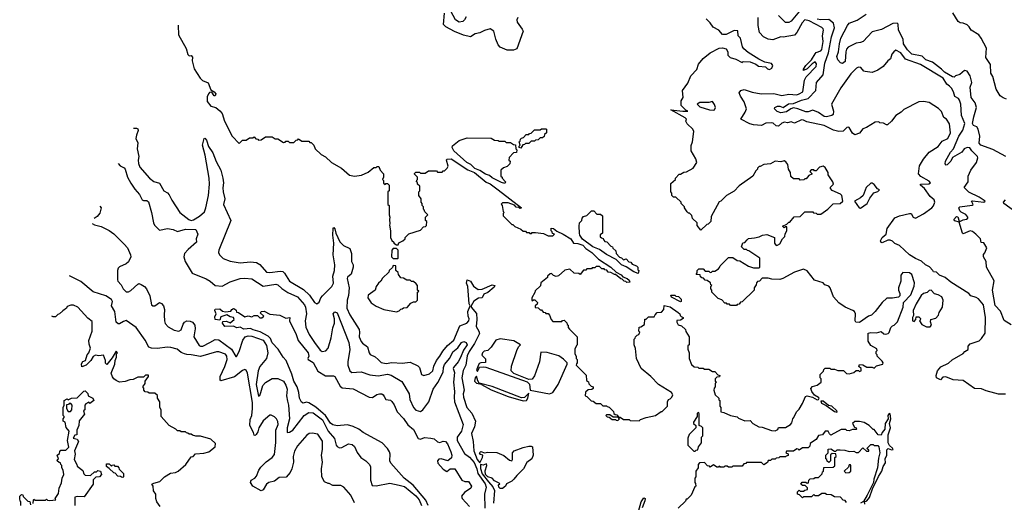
# Model space of a CAD drawing. Extents: x 2210602 to 2357277, y 510288 to 673808.
# Tile 338 of 464: x 2255750 to 2264385, y 616272 to 620507. Entities that reach past the tile are written whole.
import ezdxf

# ---------------------------------------------------------------- set-up
doc = ezdxf.new("R2010")
doc.units = 0

msp = doc.modelspace()

# ---------------------------------------------------------------- linework, layer by layer
at = {"layer": '0CON05XD'}
for points in [[(2260120, 620525), (2260110, 620505), (2260112, 620485), (2260158, 620425), (2260165.8, 620405), (2260109.3, 620250.7), (2260080.7, 620239.3), (2260025, 620239.4), (2259963.8, 620265), (2259946.4, 620286.4), (2259926.7, 620335), (2259908.8, 620405), (2259875, 620425.8), (2259825, 620410.8), (2259785, 620390.8), (2259745, 620382), (2259705, 620356.5), (2259640.7, 620370.7), (2259563.7, 620403.7), (2259486.9, 620445), (2259467.1, 620465), (2259474.1, 620565)], [(2259665, 620533.3), (2259652, 620505), (2259635, 620490.8), (2259605, 620485.8), (2259572, 620505), (2259531.5, 620581.5)], [(2261525, 617936.7), (2261540, 617925), (2261541.7, 617911.7), (2261551.7, 617901.7), (2261570, 617895), (2261570, 617885), (2261545, 617870), (2261511.7, 617868.3), (2261513, 617853), (2261525, 617830), (2261555, 617820), (2261588.3, 617788.3), (2261591.7, 617771.7), (2261620, 617725), (2261620, 617655), (2261610, 617645), (2261610, 617615), (2261620, 617585), (2261620, 617535), (2261641.7, 617481.7), (2261665, 617460), (2261697, 617457), (2261705, 617450), (2261745, 617450), (2261755, 617440), (2261795, 617440), (2261825, 617420), (2261845, 617420), (2261871.7, 617391.7), (2261890, 617385), (2261888.3, 617371.7), (2261865, 617370), (2261850, 617355), (2261850, 617335), (2261860, 617325), (2261850, 617315), (2261850, 617285), (2261840, 617275), (2261837.5, 617255), (2261850, 617215), (2261880, 617185), (2261881.7, 617171.7), (2261890, 617165), (2261890, 617115), (2261900, 617105), (2261900, 617065), (2261925, 617060), (2261985, 617032.5), (2262041.7, 617021.7), (2262055, 617010), (2262108.3, 616988.3), (2262155, 616990), (2262180, 616965), (2262233, 616933), (2262261.7, 616931.7), (2262343, 616903), (2262375, 616900), (2262398.3, 616911.7), (2262405, 616930), (2262465, 616930), (2262510, 616955), (2262521.7, 616968.3), (2262530, 617005), (2262540, 617015), (2262563, 617067), (2262585, 617090), (2262615, 617140), (2262640.7, 617199.3), (2262655, 617206.7), (2262703.9, 617193.9), (2262745, 617170), (2262756.7, 617173.3), (2262760, 617185), (2262755, 617192.5), (2262721.2, 617211.2), (2262697.5, 617245), (2262688.3, 617271.7), (2262703, 617287), (2262745, 617300), (2262780, 617325), (2262780, 617355), (2262770, 617365), (2262770, 617395), (2262798.3, 617421.7), (2262801.7, 617438.3), (2262815, 617450), (2262855, 617450), (2262865, 617440), (2262895, 617440), (2262925, 617430), (2262975, 617430), (2263001.7, 617401.7), (2263025, 617400), (2263065, 617410), (2263085, 617430), (2263105, 617430), (2263115, 617420), (2263130, 617425), (2263130, 617445), (2263110, 617465), (2263115, 617480), (2263145, 617477.5), (2263178.3, 617458.3), (2263225, 617457.5), (2263245, 617450), (2263265, 617470), (2263320, 617485), (2263322.5, 617495), (2263315, 617510), (2263270, 617555), (2263270, 617565), (2263260, 617575), (2263260, 617595), (2263270, 617605), (2263268.3, 617618.3), (2263215, 617647.5), (2263190, 617685), (2263190, 617755), (2263215, 617762.5), (2263265, 617758.8), (2263305, 617770), (2263329.3, 617749.3), (2263345, 617746.7), (2263365, 617752.5), (2263375, 617762.5), (2263390, 617805), (2263405, 617820), (2263420, 617825), (2263447.5, 617855), (2263497.5, 617985), (2263500, 618025), (2263565, 618093.8), (2263595, 618167.5), (2263596.6, 618196.6), (2263575, 618270), (2263555, 618286.7), (2263495, 618290), (2263477.5, 618265), (2263476.4, 618213.6), (2263457.5, 618155), (2263457.5, 618135), (2263470, 618105), (2263470, 618085), (2263458.3, 618071.7), (2263405, 618063.3), (2263355, 618063.3), (2263314.3, 618025.7), (2263252.5, 617945), (2263220, 617915), (2263193.9, 617906.1), (2263115, 617850), (2263083, 617853), (2263077.5, 617865), (2263080, 617925), (2263072.5, 617945), (2263056.4, 617956.4), (2262990, 617985), (2262935, 618022.5), (2262887.5, 618075), (2262857.5, 618155), (2262845, 618167.5), (2262811.7, 618181.7), (2262795, 618196.7), (2262721.7, 618221.7), (2262655, 618302.5), (2262625, 618316.7), (2262545, 618292.5), (2262443.6, 618236.4), (2262415, 618226.7), (2262345, 618230), (2262315, 618240), (2262261.7, 618238.3), (2262238.3, 618211.7), (2262221.7, 618208.3), (2262211.7, 618198.3), (2262208.3, 618181.7), (2262190, 618155), (2262190, 618135), (2262085, 618030), (2262071.7, 618028.3), (2262058.3, 618011.7), (2262041.7, 618008.3), (2262035, 618000), (2261985, 618000), (2261975, 618010), (2261955, 618010), (2261948.3, 618018.3), (2261935, 618020), (2261908.3, 618048.3), (2261875, 618060), (2261820, 618115), (2261820, 618135), (2261810, 618145), (2261810, 618165), (2261820, 618175), (2261811.7, 618181.7), (2261808.3, 618198.3), (2261778.3, 618218.3), (2261761.7, 618221.7), (2261748.3, 618238.3), (2261731.7, 618241.7), (2261721.7, 618251.7), (2261718.3, 618268.3), (2261681.7, 618271.7), (2261690, 618285), (2261690, 618305), (2261705, 618320), (2261745, 618320), (2261761.7, 618301.7), (2261795, 618300), (2261805, 618290), (2261818.3, 618291.7), (2261825, 618300), (2261845, 618300), (2261878.3, 618321.7), (2261888.3, 618331.7), (2261891.7, 618348.3), (2261965, 618420), (2262005, 618420), (2262043, 618393), (2262065, 618390), (2262143, 618343), (2262185, 618330), (2262235, 618330), (2262240, 618335), (2262240, 618415), (2262145, 618480), (2262131.7, 618481.7), (2262125, 618490), (2262105, 618490), (2262080, 618515), (2262091.7, 618548.3), (2262108.3, 618551.7), (2262130, 618575), (2262143, 618587), (2262195, 618592.5), (2262235, 618602.5), (2262265, 618617.5), (2262301.7, 618621.7), (2262370, 618595), (2262368.8, 618545), (2262385, 618526.7), (2262395, 618528), (2262415, 618540), (2262440, 618585), (2262460, 618605), (2262463, 618627), (2262477.5, 618655), (2262478.3, 618688.3), (2262465, 618690), (2262455, 618680), (2262440, 618695), (2262478.3, 618711.7), (2262495, 618730), (2262505, 618730), (2262541.7, 618778.3), (2262595, 618780), (2262635, 618820), (2262705, 618820), (2262711.7, 618811.7), (2262735, 618810), (2262745, 618800), (2262775, 618800), (2262836.4, 618843.6), (2262885, 618890), (2262945, 618893.3), (2262967.5, 618915), (2262960, 618965), (2262947, 618977), (2262875, 619007.5), (2262860, 619025), (2262861.7, 619038.3), (2262887, 619063), (2262882.5, 619085), (2262840, 619145), (2262840, 619165), (2262815, 619210), (2262795, 619222.5), (2262765, 619212.5), (2262735, 619180), (2262721.7, 619181.7), (2262715, 619190), (2262691.7, 619188.3), (2262680, 619175), (2262698.3, 619158.3), (2262698.3, 619151.7), (2262671.7, 619138.3), (2262648.3, 619111.7), (2262635, 619110), (2262628.3, 619101.7), (2262595, 619100), (2262585, 619110), (2262535, 619110), (2262511.7, 619131.7), (2262510, 619165), (2262492.5, 619195), (2262485.9, 619235.9), (2262469.3, 619259.3), (2262455, 619267.5), (2262425, 619260), (2262375, 619266.7), (2262335, 619242.5), (2262275, 619237.5), (2262245, 619220), (2262235, 619220), (2262220, 619205), (2262220, 619195), (2262205, 619180), (2262180, 619135), (2262060.7, 619049.3), (2262016.4, 619003.6), (2261950, 618965), (2261900, 618915), (2261885, 618910), (2261815, 618780), (2261810, 618735), (2261788.3, 618711.7), (2261775, 618710), (2261725, 618660), (2261691.7, 618701.7), (2261690, 618725), (2261651.7, 618761.7), (2261645, 618790), (2261625, 618810), (2261615, 618810), (2261605, 618820), (2261580, 618855), (2261580, 618865), (2261550, 618895), (2261550, 618905), (2261505, 618950), (2261485, 618950), (2261470, 618965), (2261470, 618985), (2261460, 618995), (2261461.7, 619068.3), (2261500, 619105), (2261500, 619115), (2261535, 619150), (2261545, 619150), (2261575, 619170), (2261597, 619173), (2261656.4, 619203.6), (2261687.5, 619255), (2261680, 619285), (2261640, 619355), (2261638.3, 619401.7), (2261650, 619435), (2261662.5, 619525), (2261652.5, 619545), (2261602.7, 619592.7), (2261592.5, 619615), (2261597.5, 619635), (2261587.5, 619645), (2261460, 619715), (2261565, 619703.8), (2261610, 619705), (2261591.7, 619711.7), (2261550, 619755), (2261550, 619795), (2261567.5, 619825), (2261563.3, 619885), (2261609.7, 619950.3), (2261636.4, 620013.6), (2261689.4, 620070.6), (2261704.3, 620115.7), (2261743, 620167), (2261805, 620216.7), (2261885, 620257.5), (2261915, 620260), (2261945, 620250), (2261960, 620225), (2261960, 620195), (2261980, 620175), (2262031.7, 620161.7), (2262085, 620130), (2262095, 620140), (2262157, 620137), (2262205, 620117.5), (2262228.3, 620098.3), (2262291.7, 620091.7), (2262307.5, 620075), (2262325, 620070), (2262345, 620080), (2262353.8, 620105), (2262343.8, 620123.8), (2262283.8, 620133.8), (2262231.7, 620161.7), (2262139.7, 620219.7), (2262101.5, 620251.5), (2262090, 620270), (2262070, 620345), (2262050, 620365), (2262048.3, 620408.3), (2262015, 620413.3), (2261945, 620377.5), (2261915, 620377.5), (2261880, 620415), (2261830.7, 620440.7), (2261805, 620480), (2261770, 620515)], [(2263757.5, 618305), (2263728.8, 618338.8), (2263695, 618356.2), (2263657.6, 618387.6), (2263605, 618411.9), (2263553.8, 618445), (2263465, 618526.7), (2263423.9, 618543.9), (2263405, 618562.5), (2263385, 618572.5), (2263363.6, 618573.6), (2263315, 618549.2), (2263305, 618552), (2263298.6, 618565), (2263313.6, 618596.4), (2263347.5, 618625), (2263358.6, 618675), (2263425, 618767.5), (2263465, 618786.7), (2263555, 618806.7), (2263567.5, 618805), (2263586.7, 618775), (2263605, 618766.7), (2263675, 618803.3), (2263750, 618855), (2263765, 618872.5), (2263776, 618905), (2263770, 618925), (2263735, 618956), (2263683.8, 619025), (2263648.8, 619055), (2263650, 619065), (2263722, 619068), (2263736.7, 619075), (2263725, 619091.2), (2263651.5, 619131.5), (2263632.5, 619155), (2263642.5, 619225), (2263675, 619284), (2263724.6, 619345.4), (2263805, 619393.1), (2263840.2, 619439.8), (2263890, 619465), (2263912.2, 619515), (2263903.3, 619593.3), (2263876.7, 619635), (2263855, 619650), (2263835, 619702.5), (2263808.3, 619728.3), (2263725, 619781.2), (2263675, 619790), (2263635, 619786.7), (2263505, 619720), (2263480, 619695), (2263432.5, 619665), (2263395, 619617.5), (2263360, 619585), (2263353, 619583), (2263325, 619600), (2263293, 619603), (2263285, 619610), (2263253, 619607), (2263175, 619560), (2263145, 619550), (2263115, 619512.5), (2263075, 619497.5), (2263055, 619510), (2263025, 619560), (2263015, 619563.8), (2263005, 619560.8), (2262971.7, 619528.3), (2262935, 619524.4), (2262887.4, 619537.4), (2262805, 619577.9), (2262651.9, 619611.9), (2262625, 619626), (2262605, 619626.7), (2262545, 619600), (2262515, 619610), (2262485, 619602.5), (2262457, 619607), (2262435, 619598.8), (2262405, 619571.2), (2262385, 619575.8), (2262357.6, 619597.6), (2262342.3, 619602.3), (2262295, 619599.2), (2262255, 619577.9), (2262185, 619585.2), (2262154.4, 619594.4), (2262074.3, 619635), (2262112.2, 619695), (2262124, 619725), (2262103.1, 619785), (2262070, 619835), (2262060.8, 619865), (2262075, 619886.7), (2262105, 619893.8), (2262175, 619872), (2262253.6, 619856.4), (2262365, 619858.8), (2262435, 619840.8), (2262495, 619854.3), (2262565, 619846.9), (2262586.7, 619855), (2262616.9, 619875), (2262633.1, 619975), (2262647.3, 620005), (2262734.3, 620095), (2262738.2, 620118.2), (2262725, 620136.7), (2262700.5, 620119.5), (2262657.5, 620075), (2262625, 620060), (2262623.8, 620073.8), (2262644.2, 620105), (2262694.3, 620155.7), (2262725, 620207.5), (2262735, 620217.5), (2262775, 620232.9), (2262783.3, 620245), (2262797.5, 620315), (2262790.6, 620365), (2262798.9, 620415), (2262796.9, 620426.9), (2262785, 620439.4), (2262675, 620496.4), (2262635.8, 620504.2), (2262611.5, 620478.5), (2262565.4, 620394.6), (2262545, 620372), (2262445, 620353.3), (2262425, 620356.2), (2262355, 620330), (2262315, 620335.7), (2262274.4, 620355), (2262239.4, 620395), (2262227.3, 620455), (2262225.5, 620525)], [(2264445, 617829.2), (2264385, 617868.6), (2264350.5, 617950.5), (2264305, 618000), (2264282.2, 618135), (2264295.5, 618215), (2264229.4, 618335), (2264225.8, 618385), (2264201.2, 618425), (2264203, 618447), (2264215, 618460), (2264232.5, 618505), (2264205, 618550), (2264181.7, 618551.7), (2264177.5, 618585), (2264135.9, 618625.9), (2264105, 618647.5), (2264085, 618653.3), (2264025, 618627.5), (2264017.5, 618635), (2263989.3, 618729.3), (2263951.1, 618741.1), (2263942.9, 618755), (2263965, 618780.8), (2263977.6, 618777.6), (2263988.3, 618738.3), (2263995, 618736.7), (2264025, 618751.1), (2264054.7, 618755.3), (2264063.8, 618765), (2264065.2, 618775.2), (2264048.1, 618798.1), (2264006.8, 618816.8), (2263995, 618828.8), (2263987.5, 618855), (2263994.5, 618865.5), (2264101.7, 618878.3), (2264112.5, 618885), (2264097.5, 618915), (2264105, 618918.8), (2264205, 618906.7), (2264217, 618913), (2264165, 618950), (2264074.3, 618994.3), (2264033.3, 619035), (2264067, 619083), (2264066.7, 619135), (2264090, 619185), (2264140, 619255), (2264153.3, 619295), (2264150, 619305), (2264101.2, 619355), (2264083.3, 619383.3), (2264060, 619385), (2264033.3, 619375), (2264012.5, 619345), (2263931.2, 619298.8), (2263915, 619266.2), (2263885, 619234), (2263875, 619231.2), (2263865, 619242.5), (2263870, 619265), (2263914.3, 619345.7), (2263938, 619375), (2263986.9, 619485), (2264022.4, 619537.6), (2264040, 619595), (2264010, 619665), (2264003.8, 619765), (2263991.2, 619801.2), (2263983.3, 619815), (2263951.5, 619831.5), (2263938.9, 619875), (2263920.8, 619905), (2263905, 619924), (2263879.7, 619939.7), (2263847.9, 619995), (2263651.4, 620115), (2263519.1, 620159.1), (2263477.5, 620215), (2263435, 620238.1), (2263415, 620225.7), (2263398.6, 620205), (2263387.1, 620162.9), (2263362.8, 620147.2), (2263322.5, 620095), (2263275, 620063.8), (2263225, 620043.3), (2263165, 620052.5), (2263152.5, 620055), (2263126.1, 620086.1), (2263105, 620090), (2263088.8, 620081.2), (2263039.7, 620030.3), (2262951.7, 619908.3), (2262868.8, 619765), (2262885.8, 619705), (2262883.3, 619675), (2262872.5, 619665), (2262826.8, 619653.2), (2262805, 619658.1), (2262755, 619691.4), (2262705, 619711.5), (2262665, 619697.5), (2262645, 619697.5), (2262575, 619724.7), (2262535, 619732.3), (2262511.9, 619725), (2262475, 619699.5), (2262425, 619690.7), (2262392.3, 619702.3), (2262369.5, 619725), (2262373.3, 619735), (2262395, 619748.1), (2262415, 619748.9), (2262445, 619736.2), (2262491.9, 619768.1), (2262535, 619770.4), (2262605, 619801), (2262665, 619814.1), (2262732.2, 619885), (2262738.6, 619955), (2262796.6, 620023.4), (2262810, 620125), (2262841.8, 620215), (2262868.9, 620355), (2262895.4, 620435), (2262886.1, 620476.1), (2262845, 620508.2), (2262775, 620504.8), (2262745, 620512.2)], [(2262587.6, 620582.4), (2262515, 620492.9), (2262495, 620482.5), (2262465, 620482.9), (2262405, 620544)], [(2264398, 619305), (2264285, 619366.7), (2264178.6, 619405), (2264165, 619422), (2264169.6, 619485), (2264156.3, 619546.3), (2264145, 619566.7), (2264115, 619577.5), (2264106, 619596), (2264117.1, 619655), (2264142.4, 619735), (2264128.4, 619778.4), (2264094, 619825), (2264086.4, 619913.6), (2264101.2, 619955), (2264086.2, 620015), (2264060, 620055), (2264035, 620060), (2263995, 620026.2), (2263956.4, 620013.6), (2263945, 620003.3), (2263930, 620005), (2263860, 620045), (2263833.3, 620073.3), (2263754.1, 620134.1), (2263696.7, 620155), (2263665.7, 620185.7), (2263573.3, 620205), (2263535, 620241.4), (2263500, 620295), (2263497.5, 620335), (2263455.8, 620415.8), (2263455, 620467.5), (2263445.8, 620475.8), (2263407.7, 620472.3), (2263308.6, 620421.4), (2263225, 620400.9), (2263146.2, 620315), (2263125, 620305.6), (2263085, 620301.2), (2263015.8, 620265), (2263001.5, 620248.5), (2262994.4, 620225.6), (2262989.6, 620140.4), (2262965, 620122), (2262949.5, 620129.5), (2262923.6, 620153.6), (2262917.5, 620185), (2262931.1, 620225), (2262939.4, 620295), (2262952.7, 620345), (2263008.5, 620455), (2263025, 620476.9), (2263095, 620502.9), (2263174.6, 620555.4)], [(2264405, 619810), (2264375, 619820), (2264348, 619838), (2264315, 619896.7), (2264285, 620007.5), (2264266.1, 620036.1), (2264262.7, 620115), (2264223.1, 620175), (2264228.3, 620258.3), (2264183.3, 620345), (2264163, 620373), (2264093.6, 620413.6), (2264077.5, 620445), (2264060.7, 620460.7), (2264025, 620476.7), (2263998.3, 620478.3), (2263980.7, 620490.7), (2263935, 620567.5)], [(2257139.1, 620457.6), (2257140, 620455), (2257143.8, 620375), (2257210, 620255), (2257225, 620200), (2257235, 620190), (2257255, 620192.5), (2257265, 620177.5), (2257262.5, 620145), (2257281.2, 620075), (2257332.3, 619992.3), (2257354.4, 619974.4), (2257404.2, 619954.2), (2257425, 619890), (2257455, 619872.5), (2257468.8, 619855), (2257465, 619840), (2257455, 619840), (2257435, 619870), (2257415, 619867.5), (2257405, 619857.5), (2257395, 619830), (2257395, 619790), (2257425, 619747.5), (2257470, 619735), (2257505, 619706.7), (2257526.2, 619685), (2257546.7, 619615), (2257612.5, 619485), (2257675, 619420), (2257705, 619450), (2257735, 619450), (2257765, 619470), (2257795, 619470), (2257805, 619480), (2257821.7, 619461.7), (2257838.3, 619458.3), (2257845, 619450), (2257868.3, 619451.7), (2257905, 619480), (2257965, 619480), (2257991.7, 619461.7), (2258015, 619460), (2258065, 619430), (2258078.3, 619431.7), (2258085, 619440), (2258105, 619440), (2258115, 619430), (2258155, 619430), (2258175, 619450), (2258188.3, 619451.7), (2258195, 619460), (2258225, 619440), (2258285, 619440), (2258295, 619430), (2258305, 619430), (2258330, 619405), (2258340, 619375), (2258393.6, 619323.6), (2258433, 619303), (2258483.9, 619253.9), (2258573, 619203), (2258643, 619143), (2258685, 619132.5), (2258747, 619143), (2258805, 619170), (2258855, 619210), (2258875, 619210), (2258885, 619220), (2258898.3, 619218.3), (2258910, 619185), (2258940, 619155), (2258940, 619125), (2258932.5, 619105), (2258940, 619095), (2258941.7, 619071.7), (2258955, 619060), (2258961.7, 619068.3), (2258975, 619070), (2258990, 619055), (2258990, 619005), (2258980, 618995), (2258980, 618885), (2258990, 618875), (2258990, 618795), (2258997.5, 618775), (2258992.5, 618755), (2258997.5, 618715), (2258992.5, 618705), (2259002.5, 618655), (2259003, 618597), (2259015, 618570), (2259030, 618555), (2259030, 618545), (2259055, 618530), (2259068.3, 618531.7), (2259075, 618550), (2259110, 618565), (2259130, 618585), (2259130, 618595), (2259163, 618627), (2259265, 618660), (2259291.7, 618688.3), (2259308.3, 618691.7), (2259318.3, 618701.7), (2259320, 618735), (2259310, 618745), (2259310, 618775), (2259330, 618795), (2259301.7, 618821.7), (2259298.3, 618838.3), (2259290, 618845), (2259290, 618865), (2259280, 618875), (2259280, 618895), (2259270, 618905), (2259270, 618935), (2259250, 618965), (2259250, 618995), (2259260, 619005), (2259260, 619045), (2259240, 619065), (2259238.3, 619078.3), (2259230, 619085), (2259231.7, 619098.3), (2259240, 619105), (2259240, 619125), (2259211.7, 619151.7), (2259211.7, 619158.3), (2259225, 619170), (2259255, 619170), (2259265, 619160), (2259305, 619160), (2259335, 619180), (2259405, 619180), (2259415, 619170), (2259455, 619170), (2259465, 619180), (2259475, 619180), (2259500, 619205), (2259507, 619223), (2259492.5, 619275), (2259497, 619283), (2259534.4, 619285.6), (2259680.7, 619190.7), (2259737.3, 619167.3), (2259841.9, 619081.9), (2259875.8, 619065.8), (2259945.8, 619015), (2260150, 618855), (2260135, 618850), (2260128.3, 618858.3), (2260103, 618863), (2260088.3, 618878.3), (2260035, 618900), (2259985, 618900), (2259971.7, 618888.3), (2259980, 618875), (2259990, 618825), (2260000, 618815), (2259990, 618805), (2259990, 618785), (2260065, 618710), (2260075, 618710), (2260093, 618693), (2260145, 618670), (2260165, 618650), (2260185, 618650), (2260195, 618640), (2260218.3, 618638.3), (2260225, 618630), (2260238.3, 618631.7), (2260245, 618640), (2260275, 618640), (2260345, 618630), (2260385, 618610), (2260425, 618610), (2260440, 618625), (2260421.7, 618631.7), (2260420, 618645), (2260410, 618655), (2260411.7, 618678.3), (2260430, 618675), (2260460, 618650), (2260517.5, 618625), (2260583.3, 618585), (2260606.4, 618546.4), (2260645, 618544), (2260687.5, 618527.5), (2260715, 618498.8), (2260766.7, 618465), (2260825.9, 618405.9), (2260935, 618336.2), (2260981.7, 618291.7), (2261025, 618266.7), (2261040, 618250), (2261077.5, 618235), (2261095, 618220), (2261100, 618205), (2261075, 618200), (2261065, 618210), (2261051.7, 618211.7), (2261035, 618230), (2261021.7, 618231.7), (2260975, 618270), (2260965, 618270), (2260935, 618290), (2260911.7, 618291.7), (2260898.3, 618308.3), (2260881.7, 618311.7), (2260875, 618320), (2260855, 618320), (2260835, 618340), (2260805, 618340), (2260795, 618330), (2260771.7, 618328.3), (2260765, 618320), (2260725, 618320), (2260715, 618310), (2260695, 618310), (2260665, 618270), (2260655, 618280), (2260611.7, 618281.7), (2260575, 618317.5), (2260531.7, 618308.3), (2260475, 618260), (2260455, 618252.5), (2260431.7, 618261.7), (2260415, 618280), (2260401.7, 618278.3), (2260380, 618255), (2260380, 618245), (2260321.7, 618198.3), (2260318.3, 618171.7), (2260271.7, 618128.3), (2260268.3, 618111.7), (2260240, 618065), (2260240, 618045), (2260245, 618040), (2260255, 618050), (2260268.3, 618048.3), (2260290, 618025), (2260288.3, 618011.7), (2260270, 617995), (2260271.7, 617981.7), (2260298.3, 617978.3), (2260315, 617960), (2260325, 617960), (2260341.7, 617941.7), (2260358.3, 617938.3), (2260365, 617930), (2260385, 617930), (2260397.5, 617915), (2260410, 617875), (2260425, 617860), (2260505, 617860), (2260511.7, 617868.3), (2260525, 617870), (2260548.3, 617848.3), (2260551.7, 617831.7), (2260560, 617825), (2260560, 617805), (2260571.7, 617791.7), (2260640, 617725), (2260640, 617655), (2260631.7, 617648.3), (2260620, 617615), (2260620, 617575), (2260630, 617555), (2260630, 617535), (2260640, 617525), (2260640, 617495), (2260631.7, 617488.3), (2260630, 617475), (2260718.3, 617388.3), (2260721.7, 617341.7), (2260738.3, 617328.3), (2260741.7, 617311.7), (2260761.7, 617291.7), (2260780, 617285), (2260778.3, 617271.7), (2260768.3, 617261.7), (2260735, 617260), (2260711.7, 617238.3), (2260710, 617205), (2260725, 617200), (2260761.7, 617161.7), (2260778.3, 617158.3), (2260805, 617140), (2260845, 617140), (2260865, 617120), (2260895, 617120), (2260901.7, 617111.7), (2260918.3, 617108.3), (2260958.3, 617068.3), (2260961.7, 617051.7), (2260971.7, 617041.7), (2260988.3, 617038.3), (2261000, 617025), (2261000, 617020), (2260955, 617020), (2260925, 617040), (2260895, 617040), (2260890, 617035), (2260901.7, 617021.7), (2260918.3, 617018.3), (2260945, 617000), (2260975, 617000), (2260981.7, 616991.7), (2260995, 616990), (2261010, 617005), (2261000, 617020), (2261015, 617020), (2261045, 617000), (2261095, 617000), (2261105, 616990), (2261181.7, 616988.3), (2261195, 617000), (2261243, 617017), (2261327, 617033), (2261375, 617070), (2261385, 617070), (2261430, 617115), (2261430, 617155), (2261440, 617175), (2261455, 617180), (2261470, 617195), (2261477.5, 617215), (2261467.5, 617235), (2261352.5, 617305), (2261285, 617377.5), (2261200, 617445), (2261160, 617535), (2261151.7, 617621.7), (2261140, 617655), (2261140, 617705), (2261148.3, 617711.7), (2261150, 617725), (2261165, 617740), (2261180, 617745), (2261187.5, 617765), (2261180, 617775), (2261181.7, 617808.3), (2261198.3, 617811.7), (2261228.3, 617831.7), (2261231.7, 617878.3), (2261245, 617880), (2261265, 617900), (2261315, 617900), (2261321.7, 617918.3), (2261341.7, 617938.3), (2261378.3, 617941.7), (2261400, 617965), (2261401.7, 617998.3), (2261455, 617986.7), (2261525, 617936.7)], [(2261835, 619713.8), (2261843, 619717), (2261852.5, 619735), (2261843.3, 619763.3), (2261825, 619790), (2261795, 619780), (2261715, 619780), (2261690, 619765), (2261715, 619743.3), (2261800, 619715), (2261835, 619713.8)], [(2256748, 619555.3), (2256775, 619556.2), (2256785, 619550), (2256790, 619535), (2256773.8, 619495), (2256770, 619465), (2256786.2, 619425), (2256781.2, 619375), (2256795.8, 619305), (2256790, 619275), (2256792.9, 619245), (2256803.6, 619213.6), (2256887.7, 619117.7), (2256927.1, 619087.1), (2256975, 619073.3), (2257014.2, 619004.2), (2257045, 618987.5), (2257060.7, 618970.7), (2257083.9, 618923.9), (2257154.1, 618814.1), (2257232.7, 618752.7), (2257255, 618744.3), (2257275, 618750), (2257327.6, 618782.4), (2257369.7, 618820.3), (2257382.9, 618855), (2257406, 618965), (2257414.4, 619065), (2257411.8, 619115), (2257377.6, 619317.6), (2257354.4, 619404.4), (2257367, 619463), (2257375, 619467.5), (2257388.8, 619448.8), (2257406.7, 619395), (2257445, 619340), (2257473.7, 619263.7), (2257515.4, 619185.4), (2257531.4, 619115), (2257537.8, 619075), (2257531.7, 619031.7), (2257534.2, 618995), (2257548.8, 618935), (2257536.2, 618885), (2257600.6, 618745), (2257496.7, 618485), (2257493.3, 618465), (2257502.5, 618445), (2257535, 618410), (2257595, 618386.7), (2257685, 618374.2), (2257775, 618382.9), (2257825.8, 618375.8), (2257855, 618358.8), (2257915, 618292.5), (2257945, 618289.2), (2258035, 618301.1), (2258057.2, 618297.2), (2258073.8, 618283.8), (2258115, 618211.9), (2258238.1, 618138.1), (2258291.1, 618091.1), (2258335, 618026.7), (2258355, 618012.5), (2258375, 618027.5), (2258390.8, 618065), (2258406.9, 618083.1), (2258488, 618165), (2258502.5, 618195), (2258497.5, 618255), (2258511.2, 618305), (2258514, 618355), (2258498.8, 618445), (2258505.7, 618545), (2258497.5, 618615), (2258500, 618675), (2258505, 618682.5), (2258515, 618672.5), (2258521.2, 618635), (2258558, 618558), (2258590, 618525), (2258645, 618500), (2258660, 618455), (2258660, 618385), (2258673.3, 618355), (2258673.3, 618335), (2258656.2, 618275), (2258625, 618246.2), (2258621.5, 618235), (2258639.5, 618155), (2258634.6, 618085.4), (2258621.1, 618045), (2258619.2, 617975), (2258645, 617918), (2258727.6, 617787.6), (2258731.4, 617765), (2258726, 617725), (2258745, 617682.5), (2258755, 617667.5), (2258800.8, 617635), (2258814.4, 617585), (2258825, 617570), (2258867.3, 617547.3), (2258893.8, 617525), (2258920, 617500), (2258965, 617489.4), (2259015, 617497.5), (2259105, 617492), (2259175, 617502.5), (2259240.7, 617470.7), (2259257.5, 617455), (2259275, 617392.5), (2259295, 617383.8), (2259345, 617400.8), (2259374.3, 617425), (2259382.5, 617467.5), (2259404, 617515), (2259436, 617554), (2259461.1, 617598.9), (2259501.9, 617648.1), (2259558.2, 617695), (2259609.6, 617820.4), (2259672.7, 617845), (2259689.6, 617865), (2259691.9, 617881.9), (2259682.5, 617905), (2259680, 617945), (2259700, 617995), (2259692.5, 618015), (2259678.8, 618165), (2259667.1, 618195), (2259675, 618223.3), (2259705, 618213.8), (2259730, 618170), (2259770.3, 618140.3), (2259807, 618143), (2259895, 618180), (2259916.7, 618175), (2259910, 618160), (2259855, 618112), (2259820.5, 618099.5), (2259805, 618067.5), (2259775, 618062.5), (2259733.6, 618036.4), (2259710, 617995), (2259710, 617985), (2259755, 617930), (2259758.5, 617875), (2259753.3, 617815), (2259777.7, 617775), (2259783.2, 617753.2), (2259739.4, 617665), (2259690.8, 617595), (2259673.7, 617556.3), (2259661.8, 617475), (2259639.9, 617430.1), (2259628.9, 617365), (2259647.3, 617255), (2259640.4, 617225), (2259641.8, 617195), (2259672.5, 617105), (2259714.5, 617054.5), (2259746, 616985), (2259738.6, 616935), (2259711.4, 616875), (2259727, 616807), (2259732.9, 616725), (2259762.6, 616647.4), (2259785, 616617.5), (2259808.6, 616665), (2259812.5, 616685), (2259792.4, 616692.4), (2259782, 616705), (2259795, 616716.9), (2259825, 616705.8), (2259855, 616711.8), (2259935, 616707.9), (2259995, 616683.3), (2260045, 616642.5), (2260065, 616637.5), (2260073, 616647), (2260071.4, 616705), (2260085.8, 616725), (2260165, 616754.3), (2260215, 616765.7), (2260236.2, 616766.2), (2260248.3, 616758.3), (2260254.2, 616685), (2260241.4, 616655), (2260198, 616622), (2260168.5, 616565), (2260111.2, 616508.8), (2260085, 616474.4), (2260065, 616457.5), (2260020, 616435), (2260010, 616415), (2259985, 616393.1), (2259965, 616392.9), (2259952.5, 616405), (2259950, 616425), (2259960, 616435), (2259955, 616440), (2259915, 616460), (2259893.6, 616483.6), (2259854.5, 616494.5), (2259835.8, 616515), (2259831.7, 616548.3), (2259846.2, 616595), (2259845, 616610), (2259815, 616598), (2259790, 616605), (2259792.4, 616567.6), (2259805, 616523.3), (2259862.3, 616452.3), (2259899, 616409), (2259913.8, 616375), (2259906.7, 616265)], [(2260145, 619380), (2260130, 619385), (2260131.7, 619398.3), (2260140, 619405), (2260130, 619435), (2260138.3, 619441.7), (2260141.7, 619458.3), (2260151.7, 619468.3), (2260168.3, 619471.7), (2260191.7, 619498.3), (2260215, 619500), (2260221.7, 619508.3), (2260235, 619510), (2260265, 619540), (2260315, 619540), (2260325, 619550), (2260365, 619550), (2260370, 619545), (2260370, 619515), (2260351.7, 619498.3), (2260348.3, 619481.7), (2260335, 619470), (2260315, 619470), (2260298.3, 619451.7), (2260275, 619450), (2260265, 619440), (2260235, 619440), (2260215, 619420), (2260185, 619420), (2260178.3, 619411.7), (2260161.7, 619408.3), (2260145, 619380)], [(2260005, 619070), (2259975, 619077.5), (2259895, 619119.2), (2259869.1, 619139.1), (2259835, 619150.6), (2259785, 619184.4), (2259742.2, 619202.2), (2259706.2, 619236.2), (2259672.7, 619252.7), (2259558.8, 619355), (2259542.5, 619385), (2259545, 619400), (2259603, 619447), (2259675, 619470), (2259885, 619467.5), (2259915, 619450), (2259947, 619447), (2259955, 619440), (2260005, 619440), (2260015, 619430), (2260055, 619430), (2260081.7, 619411.7), (2260098.3, 619408.3), (2260100, 619375), (2260110, 619365), (2260108.3, 619341.7), (2260081.7, 619338.3), (2260041.7, 619298.3), (2260040, 619275), (2260050, 619265), (2260048.3, 619241.7), (2260025, 619220), (2259991.7, 619208.3), (2259970, 619185), (2259970, 619135), (2259980, 619125), (2259980, 619115), (2260010, 619085), (2260005, 619070)], [(2256613.8, 619245.8), (2256631.2, 619225), (2256665, 619206.2), (2256674.4, 619194.4), (2256696.7, 619125), (2256723.6, 619073.6), (2256759.5, 619019.5), (2256802.1, 618972.1), (2256824.2, 618925), (2256835, 618919.2), (2256865, 618919.4), (2256878.5, 618908.5), (2256906.1, 618813.9), (2256922.5, 618725), (2256932.8, 618702.8), (2256975, 618660.8), (2257045, 618673.5), (2257095, 618665.5), (2257135, 618648.2), (2257205, 618669.1), (2257296, 618665), (2257311.4, 618625), (2257296.7, 618585), (2257301.2, 618555), (2257228.3, 618491.7), (2257195.8, 618455), (2257190, 618425), (2257200, 618385), (2257263.6, 618283.6), (2257385, 618233.8), (2257421.4, 618211.4), (2257465, 618173.8), (2257525, 618170), (2257595, 618205.6), (2257683.8, 618236.2), (2257725, 618240), (2257785, 618233.1), (2257885, 618169.2), (2257995, 618187.5), (2258015, 618180.8), (2258049.3, 618149.3), (2258101.7, 618111.7), (2258185, 618074.3), (2258248.1, 618005), (2258257.3, 617985), (2258265.3, 617925.3), (2258253.8, 617865), (2258258.9, 617808.9), (2258288.1, 617745), (2258335, 617674), (2258385, 617607.5), (2258403.3, 617595), (2258435, 617600.8), (2258456.4, 617623.6), (2258481.8, 617715), (2258495, 617803.3), (2258509.6, 617845), (2258511.1, 617881.1), (2258499.5, 617925), (2258515, 617944.2), (2258535, 617936), (2258636.5, 617675), (2258646.2, 617613.8), (2258627.3, 617505), (2258628.2, 617475), (2258646.6, 617426.6), (2258662.5, 617412.5), (2258745, 617415.7), (2258820.9, 617390.9), (2258892.7, 617382.7), (2258975, 617397.9), (2259008.5, 617388.5), (2259101.3, 617331.3), (2259165.5, 617225), (2259172.9, 617175), (2259202.5, 617105), (2259225, 617080.8), (2259265, 617068.8), (2259285, 617083.8), (2259337.6, 617152.4), (2259377.1, 617265), (2259417.1, 617322.9), (2259464.3, 617415), (2259466.4, 617455), (2259475, 617481.4), (2259522.1, 617537.9), (2259548.4, 617591.6), (2259593.4, 617626.6), (2259625, 617675.6), (2259645, 617682.5), (2259665.8, 617675.8), (2259674, 617655), (2259643.1, 617606.9), (2259617.3, 617542.7), (2259595.9, 617504.1), (2259554.6, 617455.4), (2259552.5, 617445), (2259562.4, 617412.4), (2259553.2, 617325), (2259564.5, 617245), (2259560.4, 617195), (2259564.5, 617155), (2259638.6, 616955), (2259624.2, 616895), (2259587.9, 616845), (2259587.1, 616815), (2259651.7, 616701.7), (2259695, 616668.5), (2259735, 616621.2), (2259759.7, 616565), (2259768.1, 616525), (2259831.1, 616435), (2259842.3, 616405), (2259826.6, 616343.4), (2259828.7, 616221.3)], [(2263125, 618852.5), (2263182.5, 618895), (2263205, 618940), (2263241.7, 618988.3), (2263275, 619000), (2263290, 619015), (2263271.7, 619021.7), (2263245, 619060), (2263225, 619072.5), (2263215, 619072.5), (2263172.5, 619035), (2263146.4, 618963.6), (2263125, 618942.5), (2263070, 618915), (2263112.5, 618855), (2263125, 618852.5)], [(2256451.5, 618871.2), (2256465, 618856.2), (2256452.1, 618807.9), (2256429.5, 618780.5), (2256404.5, 618762.8)], [(2264485, 618818.5), (2264380.8, 618895), (2264378.8, 618905), (2264396.7, 618925)], [(2261175, 618280), (2261135, 618293.3), (2261069.2, 618339.2), (2261027.5, 618355), (2260981.2, 618401.2), (2260895, 618446.7), (2260835, 618490), (2260775, 618513.8), (2260685, 618580), (2260663.8, 618615), (2260658.8, 618635), (2260657.5, 618695), (2260660, 618725), (2260680, 618745), (2260682.5, 618765), (2260695, 618780), (2260725, 618790), (2260765, 618830), (2260785, 618830), (2260811.7, 618801.7), (2260845, 618800), (2260860, 618785), (2260860, 618635), (2260841.7, 618618.3), (2260841.7, 618601.7), (2260851.7, 618591.7), (2260868.3, 618588.3), (2260871.7, 618571.7), (2260881.7, 618561.7), (2260898.3, 618558.3), (2260935, 618520), (2260950, 618515), (2260951.7, 618501.7), (2260978.3, 618478.3), (2260980, 618455), (2261011.7, 618421.7), (2261028.3, 618418.3), (2261045, 618400), (2261068.3, 618408.3), (2261091.7, 618381.7), (2261108.3, 618378.3), (2261121.7, 618361.7), (2261158.3, 618348.3), (2261170, 618335), (2261171.7, 618311.7), (2261180, 618305), (2261175, 618280)], [(2256385.8, 618719.7), (2256405, 618707.5), (2256465, 618691.2), (2256535, 618657.5), (2256575, 618628.1), (2256665, 618537.5), (2256695, 618504.2), (2256723.1, 618445), (2256725.6, 618425), (2256705, 618382), (2256685, 618366), (2256625, 618337.5), (2256613.9, 618326.1), (2256606.7, 618305), (2256606.7, 618225), (2256611.7, 618211.7), (2256640.7, 618180.7), (2256656.7, 618145), (2256685, 618120), (2256705, 618118.8), (2256725, 618130), (2256785, 618187.5), (2256795, 618192.5), (2256815, 618184), (2256845, 618164.4), (2256861.5, 618145), (2256890, 618085), (2256905, 618004), (2256916.7, 617996.7), (2256935, 617997.5), (2256975, 618024.6), (2256995, 618015.4), (2257011.1, 617995), (2257021.2, 617965), (2257015.6, 617915), (2257018.8, 617865), (2257025, 617842.5), (2257051.2, 617811.2), (2257105, 617782), (2257145.7, 617774.3), (2257165, 617786.7), (2257183.3, 617835), (2257196.6, 617853.4), (2257215, 617863.6), (2257245, 617862.5), (2257265, 617851.9), (2257285.5, 617825), (2257288.9, 617795), (2257276, 617725), (2257325, 617648.1), (2257335, 617641.2), (2257355, 617642.7), (2257417.5, 617675), (2257465, 617701.1), (2257495, 617698.9), (2257606.5, 617616.5), (2257645, 617552.5), (2257652.7, 617552.7), (2257674.5, 617595), (2257705.6, 617695), (2257727.5, 617725), (2257755, 617732.7), (2257785, 617730), (2257885, 617696.1), (2257915, 617649.2), (2257926.2, 617585), (2257914.5, 617535), (2257855.5, 617465), (2257841.1, 617425), (2257824.2, 617305.8), (2257845, 617203.3), (2257855, 617210), (2257865.4, 617235), (2257883.6, 617296.4), (2257906.1, 617323.9), (2257965, 617357.5), (2258015, 617359.5), (2258062.5, 617335), (2258085, 617298.8), (2258095.5, 617265), (2258088.9, 617205), (2258098.9, 617158.9), (2258107.7, 617125), (2258116.2, 617005), (2258094.7, 616925), (2258095.8, 616885.8), (2258115, 616886.7), (2258145.7, 616904.3), (2258245.6, 617035), (2258285, 617060.5), (2258325, 617056.8), (2258405.9, 616995), (2258456.7, 616895), (2258511.2, 616831.2), (2258525.8, 616775), (2258535, 616762), (2258555, 616751.2), (2258575, 616752), (2258635, 616783.8), (2258665, 616778.8), (2258685, 616763.3), (2258710.3, 616710.3), (2258741.2, 616665), (2258786.7, 616635), (2258815, 616606.7), (2258825.8, 616585), (2258828, 616465), (2258840.7, 616420.7), (2258875, 616416.7), (2258995, 616439.2), (2259076.7, 616423.3), (2259125, 616410), (2259225, 616329.7), (2259253.2, 616295), (2259273.2, 616245)], [(2259065, 618410), (2259070, 618415), (2259070, 618485), (2259055, 618500), (2259025, 618500), (2259012.5, 618485), (2259010, 618425), (2259025, 618410), (2259065, 618410)], [(2259055, 617942.5), (2259078.3, 617951.7), (2259091.7, 617968.3), (2259105, 617970), (2259115, 617980), (2259148.3, 617981.7), (2259181.7, 618018.3), (2259205, 618030), (2259225, 618030), (2259240, 618045), (2259240, 618115), (2259250, 618125), (2259240, 618135), (2259240, 618175), (2259228.3, 618188.3), (2259205, 618210), (2259185, 618210), (2259175, 618220), (2259145, 618220), (2259115, 618240), (2259091.7, 618241.7), (2259071.7, 618271.7), (2259068.3, 618288.3), (2259050, 618305), (2259048.3, 618348.3), (2259025, 618350), (2259018.3, 618331.7), (2258990, 618305), (2258988.3, 618291.7), (2258930.7, 618239.3), (2258916.4, 618213.6), (2258897.5, 618195), (2258877.5, 618165), (2258866.4, 618133.6), (2258805, 618090), (2258802.5, 618065), (2258833.6, 618023.6), (2258875, 617992.5), (2258943, 617963), (2259055, 617942.5)], [(2264395, 617221.2), (2264335, 617220), (2264301.2, 617231.2), (2264225, 617251.2), (2264185, 617268.8), (2264125, 617271.2), (2264025, 617342), (2263937, 617347), (2263873, 617373), (2263845, 617370), (2263825, 617347.5), (2263790, 617365), (2263787.5, 617385), (2263800, 617425), (2263828.3, 617461.7), (2263895, 617493.3), (2263926.4, 617523.6), (2264025, 617577.5), (2264040, 617595), (2264068.3, 617611.7), (2264068.3, 617641.7), (2264085, 617662.5), (2264165, 617690), (2264185, 617708.8), (2264216.7, 617755), (2264220.8, 617895), (2264201.9, 618005), (2264157.7, 618057.7), (2264139.5, 618069.5), (2264090, 618085), (2264073, 618103), (2263915, 618204), (2263865.5, 618245.5), (2263816.7, 618265), (2263790.7, 618290.7), (2263765, 618293.3), (2263757.5, 618305)], [(2258685, 616266.7), (2258653.8, 616335), (2258593.6, 616403.6), (2258565, 616420), (2258495, 616420), (2258465, 616437.5), (2258455, 616437.5), (2258422.3, 616452.3), (2258398.8, 616495), (2258398, 616565), (2258405.8, 616625), (2258396, 616685), (2258404.2, 616735), (2258405, 616810), (2258365, 616868.8), (2258315, 616878.8), (2258290, 616875), (2258268.3, 616861.7), (2258185, 616767.5), (2258160.5, 616719.5), (2258147.5, 616675), (2258150, 616625), (2258137.5, 616565), (2258122.5, 616535), (2258086.4, 616493.6), (2258025, 616490), (2257985, 616457.5), (2257935, 616446.7), (2257915, 616432.5), (2257885, 616382.5), (2257866.4, 616373.6), (2257794, 616415), (2257774.2, 616445), (2257781.2, 616465), (2257813.3, 616485), (2257827.3, 616502.7), (2257848, 616555), (2257865, 616580), (2257911.7, 616628.3), (2257963.8, 616665), (2257985, 616692.5), (2257995.7, 616795.7), (2257997.1, 616905), (2258015.7, 616955), (2258015, 616982.5), (2258003.3, 617005), (2257985, 617022.5), (2257955, 617037.5), (2257943, 617037), (2257884.4, 616985.6), (2257847.5, 616925), (2257838.8, 616891.2), (2257825, 616867.5), (2257815, 616857.5), (2257805, 616862.5), (2257800, 616885), (2257767.6, 616945), (2257771.8, 616998.2), (2257784.6, 617035), (2257792.7, 617095), (2257792.4, 617147.6), (2257747.5, 617405), (2257735, 617432.5), (2257725, 617436.7), (2257705, 617428), (2257635, 617374.3), (2257515, 617337.5), (2257507, 617347), (2257508, 617375), (2257550, 617465), (2257569.4, 617525), (2257566.9, 617555), (2257555, 617570.8), (2257495, 617593.8), (2257476.1, 617593.9), (2257335, 617552.2), (2257253.2, 617566.8), (2257215, 617567.8), (2257194.6, 617574.6), (2257166.8, 617586.8), (2257130, 617615), (2257075, 617629.2), (2257045, 617632.5), (2256955, 617621.5), (2256905, 617624.3), (2256883.2, 617633.2), (2256849.2, 617695), (2256772, 617805), (2256685, 617866.2), (2256660.9, 617859.1), (2256625, 617836.7), (2256615, 617836.7), (2256595, 617852.5), (2256583.3, 617945), (2256554, 617995), (2256563.3, 618035), (2256555, 618052.5), (2256505, 618083.3), (2256395, 618120), (2256285, 618208.8), (2256186.6, 618260.2)], [(2263735, 617812.5), (2263747.5, 617825), (2263737.5, 617855), (2263740, 617875), (2263785, 617887.5), (2263807.5, 617915), (2263813, 617937), (2263842.5, 617985), (2263850, 618045), (2263837.5, 618075), (2263805, 618092.5), (2263771.7, 618101.7), (2263745, 618132.5), (2263725, 618130), (2263708.3, 618111.7), (2263675, 618104), (2263655, 618085.8), (2263610.8, 618015), (2263586.2, 617955), (2263587.5, 617912.5), (2263580, 617895), (2263580, 617865), (2263595, 617860), (2263610, 617875), (2263611.7, 617898.3), (2263635, 617900), (2263650, 617885), (2263648.3, 617871.7), (2263640, 617865), (2263661.7, 617831.7), (2263703, 617813), (2263735, 617812.5)], [(2261545, 618032.5), (2261465, 618072.5), (2261461.7, 618088.3), (2261495, 618090), (2261505, 618080), (2261528.3, 618078.3), (2261550, 618055), (2261550, 618035), (2261545, 618032.5)], [(2256982.5, 616235), (2256952.5, 616275), (2256942.5, 616305), (2256942.5, 616345), (2256924.1, 616374.1), (2256920, 616415), (2256910, 616430), (2256925, 616440), (2256980, 616455), (2257020, 616495), (2257073, 616527), (2257115, 616532.5), (2257140, 616545), (2257206.4, 616603.6), (2257255, 616670), (2257270, 616675), (2257293, 616697), (2257365, 616702.5), (2257410, 616715), (2257465, 616760), (2257467, 616787), (2257427, 616827), (2257335, 616852.5), (2257295, 616852.5), (2257265, 616860), (2257255, 616870), (2257235, 616870), (2257225, 616880), (2257211.7, 616881.7), (2257205, 616890), (2257165, 616890), (2257155, 616900), (2257135, 616900), (2257120, 616915), (2257060, 616945), (2256990, 617025), (2256990, 617085), (2256980, 617105), (2256980, 617155), (2256960, 617185), (2256958.3, 617208.3), (2256935, 617230), (2256885, 617230), (2256875, 617240), (2256851.7, 617241.7), (2256840, 617255), (2256840, 617275), (2256830, 617285), (2256850, 617315), (2256850, 617335), (2256880, 617375), (2256878.3, 617388.3), (2256853, 617387), (2256835, 617370), (2256785, 617370), (2256745, 617350), (2256715, 617347.5), (2256675, 617332.5), (2256625, 617327.5), (2256595, 617340), (2256577, 617357), (2256563, 617373), (2256552.5, 617405), (2256583.3, 617485), (2256587.5, 617515), (2256600, 617545), (2256600, 617575), (2256607.5, 617585), (2256595, 617597.5), (2256561.2, 617538.8), (2256515, 617482.5), (2256503.6, 617493.6), (2256503.3, 617515), (2256485, 617562.5), (2256445, 617557.5), (2256415, 617562.5), (2256395, 617552.5), (2256375, 617517.5), (2256332.5, 617475), (2256295, 617460), (2256292, 617488), (2256305, 617506.7), (2256327.5, 617515), (2256342.5, 617565), (2256357.5, 617585), (2256370, 617625), (2256358.3, 617658.3), (2256357, 617693), (2256386.7, 617775), (2256385, 617860), (2256347, 617887), (2256260, 617985), (2256221.7, 618001.7), (2256198.3, 618001.7), (2256165, 617990), (2256160, 617975), (2256127, 617953), (2256100, 617925), (2256085, 617920), (2256065, 617900), (2256045, 617900), (2256032.3, 617904.2)], [(2259332.4, 616245), (2259310.7, 616290.7), (2259202.2, 616422.2), (2259121.8, 616485), (2259006.2, 616615), (2258995.8, 616635.8), (2258998.5, 616695), (2258993.7, 616713.7), (2258975.3, 616745.3), (2258927.5, 616795), (2258763.4, 616883.4), (2258723.1, 616913.1), (2258675, 616938.1), (2258625, 616950.8), (2258535, 616942), (2258495, 616953.3), (2258475, 616967.8), (2258432.5, 617032.5), (2258411.7, 617051.7), (2258347.4, 617107.4), (2258285, 617144.3), (2258265, 617151.2), (2258235, 617143.3), (2258221.7, 617151.7), (2258202.5, 617185), (2258197.5, 617235), (2258183.1, 617285), (2258153.3, 617335), (2258135.6, 617395.6), (2258088, 617515), (2258061.2, 617545), (2258016.9, 617616.9), (2257965, 617672), (2257948.2, 617708.2), (2257929.8, 617729.8), (2257857.9, 617767.9), (2257797.5, 617785), (2257775, 617797.5), (2257715, 617790.8), (2257685, 617807.5), (2257653.6, 617803.6), (2257625, 617817.5), (2257550, 617815), (2257527.5, 617845), (2257532.5, 617857.5), (2257565, 617862.5), (2257595, 617847.5), (2257630, 617875), (2257625, 617892.5), (2257595, 617900), (2257567, 617917), (2257515, 617900), (2257505, 617870), (2257465, 617877.5), (2257461.7, 617898.3), (2257472.5, 617925), (2257460, 617955), (2257463.9, 617966.1), (2257505, 617970), (2257529.3, 617949.3), (2257555, 617942.5), (2257601.7, 617948.3), (2257610, 617965), (2257625, 617972.5), (2257635, 617970), (2257648.3, 617958.3), (2257651.7, 617941.7), (2257668.3, 617938.3), (2257725, 617900), (2257755, 617907.5), (2257785, 617900), (2257805, 617910), (2257835, 617910), (2257855, 617890), (2257875, 617890), (2257890, 617905), (2257860, 617935), (2257870, 617945), (2257895, 617948.8), (2257945, 617922.5), (2258032.5, 617915), (2258085, 617886.7), (2258120, 617895), (2258117.5, 617865), (2258175.8, 617745), (2258193.2, 617693.2), (2258280, 617585), (2258286.2, 617555), (2258277.5, 617535), (2258280, 617525), (2258325, 617500), (2258364.1, 617424.1), (2258431.2, 617381.2), (2258503, 617383), (2258515, 617377.5), (2258560.3, 617290.3), (2258577.1, 617277.1), (2258675, 617267.5), (2258815, 617196), (2258845, 617191.2), (2258882.3, 617217.7), (2258905, 617223.8), (2258925, 617223.3), (2258937.5, 617215), (2258945, 617200), (2258960, 617175), (2259002.5, 617167.5), (2259015, 617156.7), (2259035, 617126.7), (2259061.4, 617065), (2259115, 617008.9), (2259153.1, 616953.1), (2259205, 616912), (2259245, 616833.3), (2259265, 616826.7), (2259299.3, 616840.7), (2259355, 616836.2), (2259385, 616828.8), (2259415, 616803.3), (2259435, 616797.5), (2259465, 616807.5), (2259485, 616806.7), (2259501.2, 616785), (2259532, 616715), (2259539.2, 616685), (2259537, 616663), (2259505, 616637.5), (2259445, 616653.3), (2259425, 616650), (2259413.8, 616635), (2259416.2, 616615), (2259465, 616563.8), (2259495, 616543.3), (2259525, 616566.7), (2259566.1, 616566.1), (2259627, 616467), (2259653.6, 616453.6), (2259685, 616453.3), (2259713.3, 616415), (2259706.7, 616395), (2259651.7, 616358.3), (2259626, 616325), (2259630, 616305), (2259696, 616235)], [(2260395, 617224.4), (2260426, 617235), (2260471.2, 617305), (2260550, 617485), (2260550, 617495), (2260519.5, 617529.5), (2260478.1, 617558.1), (2260376.6, 617586.6), (2260320.5, 617589.5), (2260307.5, 617505), (2260265, 617383.3), (2260245, 617354), (2260215, 617350.8), (2260083.5, 617403.5), (2260059.4, 617425), (2260064.5, 617465.5), (2260110, 617605), (2260123.9, 617636.1), (2260142.5, 617655), (2260085, 617687.8), (2259965, 617707.5), (2259925, 617694), (2259885, 617632.5), (2259856.4, 617603.6), (2259823, 617597), (2259810, 617585), (2259803, 617563), (2259835, 617530), (2259835, 617500), (2259793.6, 617496.4), (2259780.7, 617489.3), (2259757.5, 617435), (2259765, 617420), (2259783, 617457), (2259815, 617461.9), (2259837.9, 617457.9), (2260199.5, 617329.5), (2260219.7, 617309.7), (2260227.5, 617257.5), (2260395, 617224.4)], [(2260165, 617161.2), (2260195, 617164), (2260207.5, 617185), (2260215, 617230), (2260177.8, 617192.2), (2260149.5, 617189.5), (2259895, 617288.1), (2259778.3, 617318.3), (2259766.8, 617336.8), (2259755, 617380), (2259744.4, 617365.6), (2259738.6, 617335), (2259755, 617318), (2259800, 617310), (2259800, 617305), (2259885, 617260), (2260035, 617200), (2260165, 617161.2)], [(2255868.3, 616261.7), (2255870, 616295), (2255875, 616300), (2255885, 616290), (2255975, 616290), (2255985, 616300), (2255995, 616290), (2256015, 616287.5), (2256067.5, 616292.5), (2256060, 616305), (2256091.7, 616348.3), (2256097.5, 616395), (2256117, 616443), (2256122.5, 616485), (2256137.5, 616515), (2256130, 616555), (2256120, 616575), (2256120, 616595), (2256110, 616605), (2256108.3, 616618.3), (2256095, 616620), (2256080, 616635), (2256081.7, 616648.3), (2256090, 616655), (2256080, 616685), (2256098.3, 616701.7), (2256101.7, 616718.3), (2256111.7, 616728.3), (2256155, 616730), (2256180, 616755), (2256170, 616815), (2256182.5, 616895), (2256158.3, 616928.3), (2256150, 616975), (2256130, 616985), (2256130, 617005), (2256140, 617015), (2256140, 617025), (2256130, 617035), (2256130, 617105), (2256140, 617125), (2256140, 617165), (2256165, 617180), (2256175, 617170), (2256203, 617187), (2256255, 617190), (2256311.7, 617248.3), (2256325, 617250), (2256347, 617227), (2256350, 617205), (2256390, 617185), (2256400, 617165), (2256365, 617140), (2256355, 617150), (2256330, 617135), (2256322.5, 617125), (2256320, 617085), (2256310, 617075), (2256317.5, 617045), (2256273, 616987), (2256267.5, 616945), (2256250, 616905), (2256250, 616865), (2256235, 616860), (2256220, 616835), (2256255, 616827.5), (2256266.7, 616805), (2256230, 616725), (2256237.5, 616695), (2256227, 616647), (2256252.5, 616605), (2256255, 616590), (2256305, 616550), (2256313, 616523), (2256325, 616510), (2256371.7, 616508.3), (2256405, 616540), (2256425, 616540), (2256435, 616550), (2256460, 616545), (2256467.5, 616515), (2256450, 616495), (2256418.3, 616491.7), (2256395, 616470), (2256395, 616430), (2256315, 616320), (2256256.4, 616323.6), (2256233.6, 616316.4), (2256232.5, 616245)], [(2262915, 617062.5), (2262920, 617065), (2262917.5, 617075), (2262872.5, 617115), (2262842.5, 617122.5), (2262795, 617160), (2262775, 617160), (2262781.2, 617141.2), (2262822.5, 617122.5), (2262895, 617070), (2262915, 617062.5)], [(2256195, 617070), (2256207, 617083), (2256210, 617125), (2256198.3, 617138.3), (2256185, 617140), (2256178.3, 617131.7), (2256161.7, 617128.3), (2256160, 617095), (2256175, 617070), (2256195, 617070)], [(2261675, 616720), (2261681.7, 616728.3), (2261698.3, 616731.7), (2261701.7, 616758.3), (2261730, 616795), (2261730, 616845), (2261740, 616855), (2261740, 616925), (2261728.3, 616938.3), (2261710, 616945), (2261710, 617045), (2261705, 617060), (2261690, 617055), (2261690, 617025), (2261660, 616975), (2261660, 616965), (2261680, 616945), (2261680, 616925), (2261621.7, 616868.3), (2261610, 616835), (2261610, 616775), (2261661.7, 616721.7), (2261675, 616720)], [(2263162.5, 616255), (2263160, 616275), (2263180, 616285), (2263203.3, 616315), (2263230, 616390), (2263281.7, 616498.3), (2263311.2, 616545), (2263321.2, 616585), (2263341.7, 616618.3), (2263340, 616655), (2263353.8, 616686.2), (2263355, 616732.5), (2263365, 616743.3), (2263395, 616733.3), (2263410, 616735), (2263405.9, 616745.9), (2263379.5, 616769.5), (2263367.5, 616795), (2263367.5, 616865), (2263386, 616925), (2263379.2, 616965), (2263388.8, 617005), (2263385, 617047.5), (2263375, 617050), (2263363.8, 617035), (2263366.2, 617003.8), (2263338.8, 616965), (2263336, 616915), (2263312.5, 616885), (2263305, 616862.5), (2263280, 616865), (2263245, 616910), (2263235, 616910), (2263200, 616945), (2263155, 616972.5), (2263115, 616982.5), (2263075, 616982.5), (2263052.5, 616965), (2263071.7, 616931.7), (2263087, 616927), (2263090, 616915), (2263085, 616910), (2263055, 616910), (2263025, 616900), (2263003, 616903), (2262995, 616910), (2262955, 616910), (2262865, 616860), (2262851.7, 616871.7), (2262840, 616895), (2262815, 616897.5), (2262790, 616865), (2262755, 616857.5), (2262736.4, 616823.6), (2262720, 616815), (2262681.7, 616788.3), (2262680, 616765), (2262665, 616750), (2262615, 616750), (2262585, 616730), (2262578.3, 616738.3), (2262565, 616740), (2262535, 616720), (2262475, 616720), (2262470, 616705), (2262488.3, 616698.3), (2262488.3, 616681.7), (2262471.7, 616678.3), (2262465, 616670), (2262415, 616670), (2262408.3, 616661.7), (2262385, 616660), (2262375, 616650), (2262345, 616650), (2262335, 616640), (2262315, 616640), (2262308.3, 616621.7), (2262275, 616600), (2262255, 616620), (2262125, 616620), (2262118.3, 616611.7), (2262101.7, 616608.3), (2262085, 616590), (2262005, 616590), (2261995, 616580), (2261965, 616580), (2261955, 616590), (2261935, 616590), (2261925, 616580), (2261895, 616580), (2261885, 616590), (2261878.3, 616581.7), (2261865, 616580), (2261835, 616600), (2261805, 616580), (2261798.3, 616588.3), (2261781.7, 616591.7), (2261755, 616620), (2261711.7, 616618.3), (2261700, 616605), (2261700, 616575), (2261680, 616545), (2261680, 616495), (2261670, 616485), (2261670, 616445), (2261677, 616437), (2261680, 616415), (2261671.7, 616408.3), (2261640, 616335), (2261605, 616300), (2261595, 616300), (2261588.3, 616281.7), (2261525, 616220)], [(2263001.7, 616271.7), (2262988.3, 616288.3), (2262971.7, 616291.7), (2262948.3, 616318.3), (2262895, 616320), (2262867, 616337), (2262825, 616340), (2262815, 616350), (2262785, 616350), (2262755, 616330), (2262725, 616330), (2262715, 616340), (2262695, 616320), (2262625, 616320), (2262615, 616310), (2262588.3, 616338.3), (2262570, 616345), (2262570, 616365), (2262585, 616380), (2262595, 616370), (2262625, 616370), (2262635, 616380), (2262660, 616385), (2262658.3, 616398.3), (2262638.3, 616418.3), (2262615, 616420), (2262601.7, 616431.7), (2262611.7, 616448.3), (2262645, 616450), (2262655, 616440), (2262668.3, 616441.7), (2262670, 616465), (2262681.7, 616478.3), (2262715, 616480), (2262725, 616490), (2262755, 616490), (2262788.3, 616521.7), (2262791.7, 616538.3), (2262800, 616545), (2262801.7, 616578.3), (2262885, 616580), (2262898.3, 616591.7), (2262900, 616665), (2262910, 616675), (2262908.3, 616698.3), (2262875, 616700), (2262861.7, 616688.3), (2262860, 616635), (2262845, 616620), (2262831.7, 616631.7), (2262828.3, 616648.3), (2262820, 616655), (2262820, 616685), (2262840, 616705), (2262841.7, 616738.3), (2262865, 616740), (2262895, 616720), (2262908.3, 616721.7), (2262918.3, 616731.7), (2262945, 616732.5), (2262985, 616730), (2263025, 616717.5), (2263065, 616720), (2263085, 616710), (2263105, 616710), (2263145, 616750), (2263175, 616720), (2263198.3, 616721.7), (2263198.3, 616728.3), (2263180, 616745), (2263215, 616780), (2263235, 616780), (2263245, 616770), (2263275, 616770), (2263285, 616760), (2263293.3, 616705), (2263281.7, 616658.3), (2263273.3, 616575), (2263240, 616475), (2263237.5, 616445), (2263181.2, 616335), (2263150, 616280), (2263122.5, 616265)], [(2256655, 616490), (2256641.7, 616491.7), (2256635, 616500), (2256611.7, 616501.7), (2256588.3, 616528.3), (2256575, 616530), (2256535, 616570), (2256510, 616585), (2256511.7, 616608.3), (2256535, 616610), (2256555, 616590), (2256561.7, 616598.3), (2256575, 616600), (2256585, 616590), (2256608.3, 616588.3), (2256620, 616575), (2256621.7, 616561.7), (2256660, 616525), (2256660, 616495), (2256655, 616490)], [(2262995, 616530), (2263025, 616532.5), (2263040, 616545), (2263040, 616595), (2263035, 616600), (2263025, 616600), (2263018.3, 616581.7), (2262980, 616545), (2262995, 616530)], [(2255760, 616245), (2255760, 616275), (2255753, 616283), (2255750, 616305), (2255750, 616325), (2255765, 616340), (2255778.3, 616338.3), (2255781.7, 616321.7), (2255821.7, 616281.7), (2255838.3, 616278.3), (2255845, 616250)], [(2261177.3, 616192.7), (2261199.2, 616275), (2261225, 616310), (2261235.8, 616305.8), (2261233.8, 616285), (2261210, 616225)]]:
    msp.add_lwpolyline(points, dxfattribs=at)

doc.saveas('drawing.dxf')
